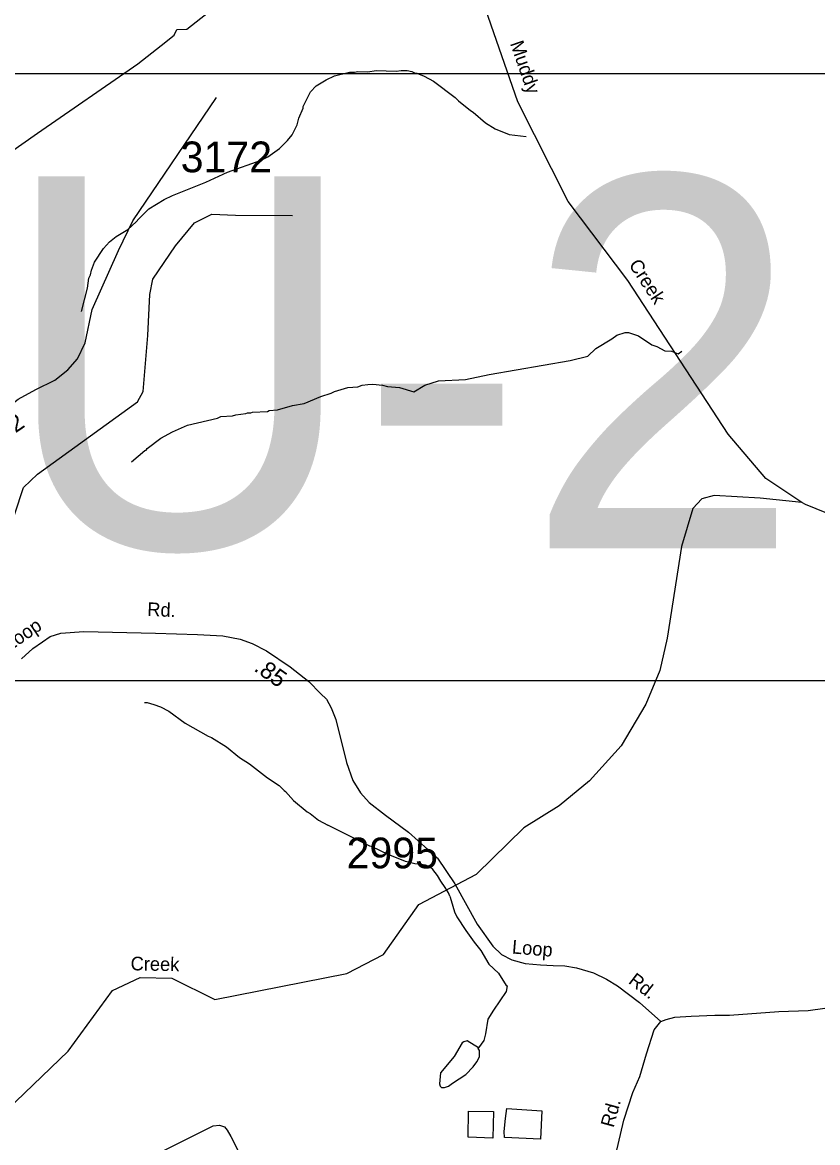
# Model space of a CAD drawing. Extents: x 1551653 to 1702041, y 811336 to 920032.
# Drawn here: x 1598429 to 1602252, y 820151 to 825536 of the extents above; entities that cross this region are included whole.
import ezdxf

# ---------------------------------------------------------------- set-up
doc = ezdxf.new("R2010")
doc.units = 0
for name, color, linetype in [('Old_Level_11', 7, 'Continuous'), ('Old_Level_17', 7, 'Continuous'), ('Old_Level_21', 7, 'Continuous'), ('Old_Level_3', 7, 'Continuous'), ('Old_Level_32', 7, 'Continuous'), ('Old_Level_35', 7, 'Continuous'), ('Old_Level_56', 7, 'Continuous'), ('Old_Level_59', 7, 'Continuous'), ('Old_Level_62', 7, 'Continuous'), ('Old_Level_8', 7, 'Continuous')]:
    doc.layers.add(name, color=color, linetype=linetype)

msp = doc.modelspace()

# ---------------------------------------------------------------- linework, layer by layer
at = {"layer": 'Old_Level_3'}
msp.add_lwpolyline([(1604786.913, 822370.695), (1597950.395, 822370.695), (1597950.395, 825289.296), (1604786.913, 825289.296), (1604786.913, 822370.695)], dxfattribs=at)
at = {"layer": 'Old_Level_32'}
for points in [[(1597815.169, 822465.307), (1597856.747, 822495.282), (1597894.458, 822525.258), (1597940.872, 822564.902), (1597977.616, 822610.349), (1598010.698, 822692.587), (1598044.743, 822799.325), (1598096.945, 822992.363), (1598199.079, 823355.728), (1598233.124, 823469.28), (1598278.517, 823594.413), (1598328.449, 823662.544), (1598407.887, 823723.862), (1598493.454, 823770.417), (1598584.239, 823815.837), (1598647.79, 823865.8), (1598693.183, 823918.034), (1598730.767, 823995.327), (1598765.072, 824156.397), (1598891.739, 824438.929), (1598960.35, 824581.516), (1599362.027, 825175.038)], [(1598424.345, 822477.361), (1598479.018, 822526.07), (1598525.739, 822557.88), (1598562.519, 822583.726), (1598614.211, 822599.631), (1598724.552, 822607.583), (1599068.499, 822599.631), (1599270.294, 822593.667), (1599392.563, 822586.708), (1599475.568, 822571.3), (1599533.348, 822549.986), (1599602.808, 822514.638), (1599716.202, 822438.394), (1599805.399, 822366.975), (1599862.755, 822309.364), (1599890.589, 822283.518), (1599913.453, 822240.774), (1599935.323, 822185.106), (1599986.517, 821978.838), (1600017.333, 821892.354), (1600054.61, 821832.213), (1600095.367, 821786.486), (1600174.892, 821724.854), (1600285.73, 821643.838), (1600425.318, 821518.879), (1600508.253, 821395.545), (1600615.76, 821200.485), (1600691.309, 821095.114), (1600733.059, 821055.351), (1600782.763, 821030.5), (1600846.383, 821011.613), (1600919.446, 821006.146), (1600980.997, 821002.743), (1601036.746, 821001.175), (1601092.413, 820991.235), (1601174.424, 820967.874), (1601238.044, 820937.058), (1601290.729, 820904.254), (1601395.763, 820824.196), (1601497.992, 820732.778)], [(1601497.992, 820732.778), (1601524.831, 820743.713), (1601565.038, 820754.517), (1601645.113, 820759.618), (1601757.442, 820764.588), (1601828.021, 820764.588), (1602065.106, 820780.99), (1602207.257, 820785.961), (1602287.776, 820796.895)], [(1601054.026, 819183.69), (1601068.475, 819316.981), (1601098.57, 819419.361), (1601125.655, 819548.841), (1601164.778, 819666.277), (1601203.901, 819804.791), (1601230.986, 819922.227), (1601282.147, 820093.865), (1601321.27, 820259.48), (1601363.403, 820391.971), (1601398.089, 820468.853), (1601428.905, 820578.201), (1601467.176, 820694.01), (1601497.992, 820732.778)]]:
    msp.add_lwpolyline(points, dxfattribs=at)
at = {"layer": 'Old_Level_35'}
msp.add_lwpolyline([(1598177.319, 822256.401), (1598172.741, 822398.47), (1598218.528, 822659.694), (1598351.049, 823047.539), (1598433.467, 823299.597), (1598502.149, 823363.757), (1598982.92, 823712.056), (1599009.905, 823760.76), (1599032.798, 824031.149), (1599041.956, 824228.213), (1599055.693, 824301.539), (1599165.583, 824461.939), (1599257.158, 824571.928), (1599339.577, 824613.174), (1599454.046, 824608.592), (1599728.181, 824607.504)], dxfattribs=at)
at = {"layer": 'Old_Level_56'}
msp.add_lwpolyline([(1598111.748, 824730.582), (1598501.669, 825002.429), (1598984.309, 825336.831), (1599095.756, 825425.023), (1599158.387, 825474.18), (1599170.756, 825501.945), (1599218.807, 825503.172), (1599495.968, 825720.875)], dxfattribs=at)
at = {"layer": 'Old_Level_59'}
for points in [[(1602177.017, 823228.751), (1602003.645, 823343.068), (1601822.687, 823556.834), (1601340.609, 824295.329), (1601053.639, 824675.343), (1600810.652, 825153.011), (1600553.619, 825896.786), (1600521.631, 826048.474), (1600488.618, 826055.651)], [(1602177.017, 823228.751), (1601976.783, 823249.308), (1601755.225, 823260.944), (1601695.144, 823245.873), (1601652.391, 823198.558), (1601597.54, 823017.24), (1601528.232, 822575.968), (1601493.681, 822420.333), (1601427.141, 822259.265), (1601307.904, 822059.031), (1601155.242, 821889.402), (1601009.553, 821769.652), (1600839.77, 821664.973)], [(1603082.629, 822996.171), (1602433.639, 823120.945), (1602193.626, 823217.781), (1602177.017, 823228.751)], [(1597762.656, 819735.996), (1597806.639, 819853.338), (1597907.627, 819959.606), (1598142.617, 820105.859), (1598649.608, 820591.218), (1598861.632, 820882.34), (1598995.634, 820945.291), (1599146.655, 820942.215), (1599353.655, 820839.587), (1599988.598, 820964.618), (1600164.636, 821056.173), (1600334.624, 821295.674), (1600611.649, 821441.056), (1600839.77, 821664.973)]]:
    msp.add_lwpolyline(points, dxfattribs=at)
at = {"layer": 'Old_Level_62'}
for points in [[(1598712.662, 824146.154), (1598742.189, 824257.702), (1598748.854, 824305.582), (1598757.056, 824321.474), (1598761.362, 824345.414), (1598775.92, 824383.194), (1598818.776, 824448.606), (1598847.176, 824480.184), (1598879.472, 824505.713), (1598935.964, 824540.931), (1598976.461, 824576.353), (1598988.662, 824592.194), (1599037.259, 824639.509), (1599109.848, 824684.467), (1599150.038, 824703.896), (1599310.799, 824767.667), (1599415.478, 824816.213), (1599576.136, 824873.936), (1599608.329, 824889.468), (1599664.821, 824928.684), (1599703.371, 824968.157), (1599725.722, 824995.839), (1599750.328, 825043.462), (1599758.735, 825075.348), (1599779.445, 825123.022), (1599779.548, 825131.019), (1599814.509, 825202.532), (1599840.858, 825230.162), (1599889.148, 825259.484), (1599929.441, 825278.913), (1600001.619, 825295.933), (1600025.61, 825295.573), (1600041.604, 825299.367), (1600089.587, 825298.701), (1600129.674, 825304.135), (1600225.536, 825300.802), (1600249.63, 825304.442), (1600279.567, 825304.032), (1600301.508, 825299.726), (1600317.399, 825291.524), (1600325.396, 825291.422), (1600361.178, 825276.914), (1600404.752, 825252.308), (1600509.636, 825174.849), (1600525.425, 825158.65), (1600582.737, 825111.847), (1600596.68, 825103.645), (1600655.94, 825052.844), (1600701.565, 825024.239), (1600769.129, 824997.274), (1600851.047, 824987.79)], [(1601186.308, 823968.733), (1601263.407, 824014.613), (1601287.603, 824032.299), (1601327.794, 824045.73), (1601343.788, 824045.473), (1601391.565, 824028.813), (1601454.926, 823985.958), (1601478.814, 823977.601), (1601518.492, 823957.096), (1601550.378, 823954.635), (1601582.263, 823942.179), (1601599.693, 823954.943)], [(1600241.53, 823780.546), (1600310.223, 823760.554), (1600363.946, 823791.311), (1600429.87, 823812.483), (1600558.951, 823819.506), (1600672.652, 823843.805), (1601061.944, 823910.344), (1601147.245, 823932.08), (1601186.308, 823968.733)], [(1598952.675, 823422.987), (1599017.369, 823478.044), (1599023.418, 823479.94), (1599029.57, 823487.886), (1599094.161, 823536.944), (1599150.551, 823568.164), (1599222.934, 823599.178), (1599367.291, 823633.114), (1599383.387, 823640.906), (1599439.469, 823644.136), (1599455.463, 823649.877), (1599503.548, 823655.209), (1599511.545, 823659.104), (1599527.539, 823658.899), (1599535.638, 823662.795), (1599607.612, 823665.769), (1599615.711, 823669.665), (1599655.696, 823673.099), (1599727.977, 823694.117), (1599784.059, 823703.293), (1599864.439, 823738.203), (1599913.037, 823753.634), (1599928.723, 823761.271), (1599993.007, 823780.393), (1600040.989, 823783.724), (1600063.032, 823791.414), (1600089.074, 823795.054), (1600113.065, 823796.694), (1600161.047, 823792.029), (1600184.936, 823785.724), (1600241.53, 823780.546)], [(1599015.524, 822266.288), (1599028.852, 822266.186), (1599060.738, 822257.727), (1599092.521, 822245.27), (1599132.301, 822224.713), (1599211.451, 822167.658), (1599322.487, 822104.092), (1599338.378, 822097.889), (1599409.736, 822052.932), (1599472.995, 822002.027), (1599520.567, 821971.372), (1599607.612, 821904.166), (1599663.078, 821867.41), (1599686.762, 821843.112), (1599694.656, 821839.011), (1599732.078, 821796.462), (1599797.285, 821741.56), (1599813.176, 821733.358), (1599852.649, 821700.805), (1599897.658, 821677.532)], [(1600484.209, 821335.967), (1600476.93, 821351.756), (1600461.859, 821378.105), (1600441.046, 821408.555), (1600423.924, 821434.905), (1600402.804, 821463.355), (1600389.168, 821475.658), (1600379.428, 821479.862), (1600367.535, 821484.117), (1600345.389, 821487.961), (1600315.759, 821491.755), (1600271.57, 821502.777), (1600244.093, 821513.439), (1600190.062, 821533.842), (1600107.016, 821575.314), (1600099.327, 821575.468), (1599897.658, 821677.532)], [(1600484.209, 821335.967), (1600490.053, 821315.41), (1600498.153, 821287.165), (1600506.457, 821260.046), (1600517.325, 821236.209), (1600560.386, 821171.515), (1600601.397, 821114.818), (1600632.77, 821074.32), (1600671.627, 821009.677), (1600717.661, 820966.001), (1600754.878, 820907.203), (1600759.902, 820904.178), (1600755.186, 820877.163), (1600694.183, 820787.248), (1600667.218, 820743.982), (1600656.043, 820674.264), (1600647.533, 820642.429), (1600622.517, 820606.545)], [(1600622.517, 820606.545), (1600567.46, 820639.866), (1600551.466, 820636.175), (1600543.367, 820630.28), (1600504.202, 820565.074), (1600438.995, 820486.59), (1600434.894, 820433.943), (1600437.662, 820422.255), (1600443.301, 820416.308), (1600457.963, 820416.052), (1600477.032, 820423.023), (1600496.205, 820437.224), (1600560.796, 820478.132), (1600595.45, 820515.451), (1600613.802, 820539.135), (1600626.208, 820562.869), (1600626.72, 820594.857), (1600620.877, 820602.957), (1600622.517, 820606.545)], [(1600694.08, 820301.017), (1600691.004, 820172.604), (1600572.074, 820177.628), (1600572.997, 820302.709), (1600694.08, 820301.017)], [(1600757.851, 820315.013), (1600926.814, 820303.837), (1600920.355, 820167.375), (1600746.573, 820175.218), (1600745.548, 820204.95), (1600751.085, 820267.081), (1600757.851, 820315.013)], [(1599188.69, 820153.534), (1599346.478, 820232.017), (1599376.62, 820235.452), (1599400.407, 820227.045), (1599414.145, 820210.794), (1599431.677, 820180.549), (1599561.372, 819922.44), (1599570.907, 819890.298), (1599570.6, 819874.304), (1599560.347, 819858.515), (1599538.099, 819842.931), (1599271.736, 819703.803), (1599239.748, 819704.367), (1599231.854, 819710.519), (1599202.429, 819743.02), (1599192.689, 819761.167), (1599154.139, 819849.749), (1599066.787, 820011.176), (1599053.458, 820051.366), (1599053.868, 820075.358), (1599064.121, 820091.147), (1599188.69, 820153.534)]]:
    msp.add_lwpolyline(points, dxfattribs=at)

# ---------------------------------------------------------------- texts
at = {"layer": 'Old_Level_11'}
for s, rotation, p in [('Rd.', 357.449872, (1599028.209, 822682.994)), ('Loop', 34.494903, (1598367.543, 822511.416)), ('Loop', 355.246864, (1600781.045, 821060.589)), ('Rd.', 322.523269, (1601338.428, 820920.197)), ('Rd.', 74.824708, (1601271.174, 820220.214))]:
    msp.add_text(s, height=65.6167, rotation=rotation, dxfattribs=at).set_placement(p)
at = {"layer": 'Old_Level_17'}
for s, rotation, p in [('.62', 34.437214, (1598320.556, 823508.484)), ('.85', 324.765647, (1599537.574, 822422.273))]:
    msp.add_text(s, height=82.0208, rotation=rotation, dxfattribs=at).set_placement(p)
msp.add_text('.53', height=0.1, dxfattribs=at).set_placement((1602136.74, 822046.857))
at = {"layer": 'Old_Level_21'}
for s, rotation, p in [('Muddy', 289.064064, (1600772.718, 825434.592)), ('Creek', 303.135842, (1601341.86, 824371.085)), ('Creek', 358.833242, (1598948.751, 820979.72))]:
    msp.add_text(s, height=65.6167, rotation=rotation, dxfattribs=at).set_placement(p)
at = {"layer": 'Old_Level_3'}
msp.add_text('U-2707', height=1788.0542, dxfattribs=at).set_placement((1598320.407, 823008.072))
at = {"layer": 'Old_Level_8'}
for s, p in [('3172', (1599190.096, 824815.275)), ('2995', (1599987.734, 821469.686))]:
    msp.add_text(s, height=147.6375, dxfattribs=at).set_placement(p)

doc.saveas('drawing.dxf')
